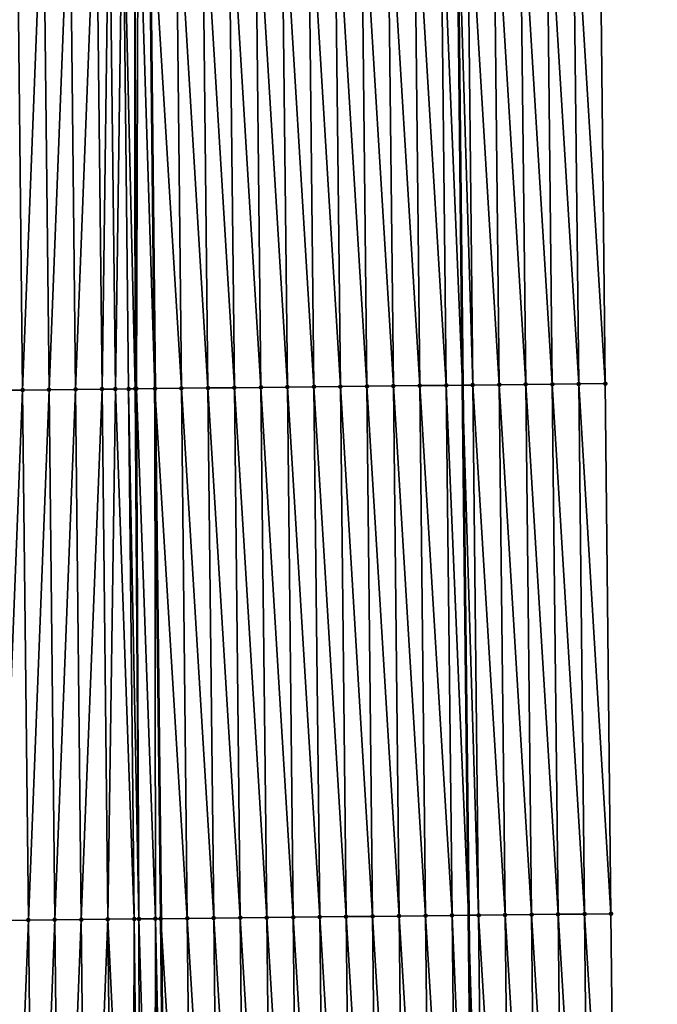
# Model space of a CAD drawing. Header units: feet. Extents: x 2007189 to 2022806, y 818621 to 837694.
# Tile 467 of 656: x 2011358 to 2011382, y 830544 to 830581. Entities that reach past the tile are written whole.
import ezdxf

# ---------------------------------------------------------------- set-up
doc = ezdxf.new("R2010")
doc.units = ezdxf.units.FT
doc.header["$MEASUREMENT"] = 0
for name, color, linetype, lineweight in [('EP_Travel Lane', 172, 'Continuous', 53), ('Road Shots', 141, 'Continuous', 100), ('Road X-Section', 40, 'Continuous', 13), ('STRIPING', 60, 'Continuous', 53)]:
    doc.layers.add(name, color=color, linetype=linetype, lineweight=lineweight)
doc.layers.add('I-77-MM17-21_SB-Surface-Border', color=7, linetype='Continuous')
doc.layers.add('I-77-MM17-21_SB-Surface-TIN', color=7, linetype='Continuous')

msp = doc.modelspace()

# ---------------------------------------------------------------- linework, layer by layer
at = {"layer": 'EP_Travel Lane'}
msp.add_polyline3d([(2011373.067790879, 830707.2196739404, 327.2794187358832), (2011373.247952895, 830687.2209615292, 327.1400246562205), (2011373.434714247, 830667.2401694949, 327.0179395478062), (2011373.652774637, 830647.2416053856, 326.9175127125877), (2011373.87083409, 830627.2431270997, 326.802113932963), (2011374.088894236, 830607.2445853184, 326.6978031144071), (2011374.306953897, 830587.2460880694, 326.5857013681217), (2011374.525012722, 830567.2476674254, 326.4602689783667), (2011374.743072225, 830547.2491845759, 326.3456442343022), (2011374.9611318, 830527.2506951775, 326.2321949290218), (2011375.179191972, 830507.252151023, 326.1282760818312), (2011375.397249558, 830487.2538440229, 325.9829961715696), (2011375.616264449, 830467.2562138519, 325.864873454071), (2011375.83959067, 830447.2579034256, 325.7312671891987), (2011376.062917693, 830427.259521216, 325.6094000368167), (2011376.286244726, 830407.2611380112, 325.4877059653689), (2011376.50957257, 830387.2626822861, 325.3778508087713)], dxfattribs=at)
at = {"layer": 'I-77-MM17-21_SB-Surface-Border', "color": 3, "linetype": 'Continuous', "lineweight": -3}
msp.add_polyline3d([(2011378.43205001, 830707.2721518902, 327.1018280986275), (2011378.623611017, 830687.2734802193, 326.9735307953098), (2011378.819762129, 830667.2998389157, 326.851186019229), (2011379.037806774, 830647.3013364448, 326.7399776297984), (2011379.255851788, 830627.3028000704, 326.6346838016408), (2011379.473897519, 830607.304198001, 326.5408660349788), (2011379.691941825, 830587.3057265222, 326.4242355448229), (2011379.909985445, 830567.3073180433, 326.2966610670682), (2011380.1280294, 830547.3088788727, 326.1743790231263), (2011380.346073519, 830527.3104246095, 326.0547760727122), (2011380.564118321, 830507.3119077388, 325.9460645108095), (2011380.782161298, 830487.3135582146, 325.8081742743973), (2011381.000392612, 830467.3162924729, 325.6890800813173), (2011380.219612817, 830447.306762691, 325.5907225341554), (2011381.438708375, 830427.3195654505, 325.4242892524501), (2011381.657866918, 830407.3211415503, 325.3017839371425), (2011381.877026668, 830387.3226076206, 325.1972433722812)], dxfattribs=at)
at = {"layer": 'I-77-MM17-21_SB-Surface-TIN', "color": 128, "linetype": 'Continuous', "lineweight": -3}
for points in [[(2011356.911366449, 830567.0552745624, 326.5213678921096), (2011357.911308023, 830567.0660846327, 326.5374765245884), (2011357.693264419, 830587.0644916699, 326.665338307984)], [(2011357.911308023, 830567.0660846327, 326.5374765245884), (2011358.693206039, 830587.075297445, 326.682194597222), (2011357.693264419, 830587.0644916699, 326.665338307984)], [(2011357.911308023, 830567.0660846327, 326.5374765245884), (2011358.911249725, 830567.0768828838, 326.5556469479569), (2011358.693206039, 830587.075297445, 326.682194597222)], [(2011358.911249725, 830567.0768828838, 326.5556469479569), (2011359.693147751, 830587.0860948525, 326.7005105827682), (2011358.693206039, 830587.075297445, 326.682194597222)], [(2011358.911249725, 830567.0768828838, 326.5556469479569), (2011359.911191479, 830567.0876764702, 326.574631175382), (2011359.693147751, 830587.0860948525, 326.7005105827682)], [(2011359.911191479, 830567.0876764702, 326.574631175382), (2011360.693089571, 830587.0968823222, 326.72056023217), (2011359.693147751, 830587.0860948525, 326.7005105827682)], [(2011359.911191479, 830567.0876764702, 326.574631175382), (2011360.911133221, 830567.098471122, 326.5934295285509), (2011360.693089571, 830587.0968823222, 326.72056023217)], [(2011360.911133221, 830567.098471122, 326.5934295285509), (2011361.181640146, 830587.1021592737, 326.7292361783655), (2011360.693089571, 830587.0968823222, 326.72056023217)], [(2011360.911133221, 830567.098471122, 326.5934295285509), (2011361.415069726, 830567.1039084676, 326.6033900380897), (2011361.181640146, 830587.1021592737, 326.7292361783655)], [(2011361.415069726, 830567.1039084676, 326.6033900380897), (2011361.693031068, 830587.1076994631, 326.7354337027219), (2011361.181640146, 830587.1021592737, 326.7292361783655)], [(2011361.415069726, 830567.1039084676, 326.6033900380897), (2011361.911074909, 830567.1092706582, 326.6113757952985), (2011361.693031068, 830587.1076994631, 326.7354337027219)], [(2011362.16597807, 830567.112041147, 326.6128994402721), (2011362.141964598, 830587.112576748, 326.7384790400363), (2011361.693031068, 830587.1076994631, 326.7354337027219)], [(2011361.911074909, 830567.1092706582, 326.6113757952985), (2011362.16597807, 830567.112041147, 326.6128994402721), (2011361.693031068, 830587.1076994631, 326.7354337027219)], [(2011362.212832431, 830567.1125517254, 326.6129478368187), (2011362.274623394, 830587.1140218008, 326.7387114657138), (2011362.141964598, 830587.112576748, 326.7384790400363)], [(2011362.16597807, 830567.112041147, 326.6128994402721), (2011362.212832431, 830567.1125517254, 326.6129478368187), (2011362.141964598, 830587.112576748, 326.7384790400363)], [(2011362.212832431, 830567.1125517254, 326.6129478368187), (2011362.911007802, 830567.1201859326, 326.6091170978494), (2011362.274623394, 830587.1140218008, 326.7387114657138)], [(2011362.274623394, 830587.1140218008, 326.7387114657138), (2011362.911007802, 830567.1201859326, 326.6091170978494), (2011362.692964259, 830587.1185874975, 326.7379254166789)], [(2011363.91095538, 830567.1311362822, 326.6007680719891), (2011363.692911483, 830587.129570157, 326.7239382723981), (2011362.692964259, 830587.1185874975, 326.7379254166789)], [(2011363.91095538, 830567.1311362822, 326.6007680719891), (2011362.692964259, 830587.1185874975, 326.7379254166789), (2011362.911007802, 830567.1201859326, 326.6091170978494)], [(2011364.910894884, 830567.1421362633, 326.5837464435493), (2011364.692850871, 830587.1405808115, 326.7050530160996), (2011363.692911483, 830587.129570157, 326.7239382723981)], [(2011363.91095538, 830567.1311362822, 326.6007680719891), (2011364.910894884, 830567.1421362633, 326.5837464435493), (2011363.692911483, 830587.129570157, 326.7239382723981)], [(2011365.910834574, 830567.15311907, 326.569720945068), (2011365.692790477, 830587.151571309, 326.6896842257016), (2011364.692850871, 830587.1405808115, 326.7050530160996)], [(2011364.910894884, 830567.1421362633, 326.5837464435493), (2011365.910834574, 830567.15311907, 326.569720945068), (2011364.692850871, 830587.1405808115, 326.7050530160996)], [(2011366.91077442, 830567.1640875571, 326.55819352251), (2011366.69273018, 830587.1625529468, 326.6758609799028), (2011365.692790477, 830587.151571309, 326.6896842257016)], [(2011365.910834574, 830567.15311907, 326.569720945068), (2011366.91077442, 830567.1640875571, 326.55819352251), (2011365.692790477, 830587.151571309, 326.6896842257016)], [(2011367.910714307, 830567.1750523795, 326.5473053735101), (2011367.692669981, 830587.1735256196, 326.6636017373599), (2011366.69273018, 830587.1625529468, 326.6758609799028)], [(2011366.91077442, 830567.1640875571, 326.55819352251), (2011367.910714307, 830567.1750523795, 326.5473053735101), (2011366.69273018, 830587.1625529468, 326.6758609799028)], [(2011368.910654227, 830567.1860141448, 326.5369505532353), (2011368.692609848, 830587.1844921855, 326.6524078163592), (2011367.692669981, 830587.1735256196, 326.6636017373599)], [(2011367.910714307, 830567.1750523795, 326.5473053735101), (2011368.910654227, 830567.1860141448, 326.5369505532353), (2011367.692669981, 830587.1735256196, 326.6636017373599)], [(2011369.910594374, 830567.1969550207, 326.5302399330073), (2011369.692549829, 830587.19544836, 326.643026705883), (2011368.692609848, 830587.1844921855, 326.6524078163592)], [(2011368.910654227, 830567.1860141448, 326.5369505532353), (2011369.910594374, 830567.1969550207, 326.5302399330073), (2011368.692609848, 830587.1844921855, 326.6524078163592)], [(2011370.910534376, 830567.2079092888, 326.5211930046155), (2011370.69248979, 830587.2064063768, 326.6333241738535), (2011369.692549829, 830587.19544836, 326.643026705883)], [(2011369.910594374, 830567.1969550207, 326.5302399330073), (2011370.910534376, 830567.2079092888, 326.5211930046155), (2011369.692549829, 830587.19544836, 326.643026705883)], [(2011371.91047402, 830567.2188963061, 326.5064329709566), (2011371.692429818, 830587.2173581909, 326.624703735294), (2011370.69248979, 830587.2064063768, 326.6333241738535)], [(2011370.910534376, 830567.2079092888, 326.5211930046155), (2011371.91047402, 830567.2188963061, 326.5064329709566), (2011370.69248979, 830587.2064063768, 326.6333241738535)], [(2011372.910413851, 830567.2298662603, 326.4946495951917), (2011372.692369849, 830587.2283097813, 326.6161223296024), (2011371.692429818, 830587.2173581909, 326.624703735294)], [(2011371.91047402, 830567.2188963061, 326.5064329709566), (2011372.910413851, 830567.2298662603, 326.4946495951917), (2011371.692429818, 830587.2173581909, 326.624703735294)], [(2011373.910353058, 830567.2408933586, 326.4728973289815), (2011373.692309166, 830587.2393268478, 326.5961185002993), (2011372.692369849, 830587.2283097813, 326.6161223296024)], [(2011372.910413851, 830567.2298662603, 326.4946495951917), (2011373.910353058, 830567.2408933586, 326.4728973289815), (2011372.692369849, 830587.2283097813, 326.6161223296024)], [(2011373.692309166, 830587.2393268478, 326.5961185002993), (2011374.525012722, 830567.2476674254, 326.4602689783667), (2011374.306953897, 830587.2460880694, 326.5857013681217)], [(2011373.910353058, 830567.2408933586, 326.4728973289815), (2011374.525012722, 830567.2476674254, 326.4602689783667), (2011373.692309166, 830587.2393268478, 326.5961185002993)], [(2011374.910292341, 830567.2519135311, 326.4523533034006), (2011374.692248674, 830587.250326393, 326.5791713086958), (2011374.306953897, 830587.2460880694, 326.5857013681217)], [(2011374.910292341, 830567.2519135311, 326.4523533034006), (2011374.306953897, 830587.2460880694, 326.5857013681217), (2011374.525012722, 830567.2476674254, 326.4602689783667)], [(2011375.910231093, 830567.2629824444, 326.4233063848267), (2011375.692187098, 830587.2614253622, 326.5448794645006), (2011374.692248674, 830587.250326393, 326.5791713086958)], [(2011374.910292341, 830567.2519135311, 326.4523533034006), (2011375.910231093, 830567.2629824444, 326.4233063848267), (2011374.692248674, 830587.250326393, 326.5791713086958)], [(2011376.910169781, 830567.2740571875, 326.3932424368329), (2011376.692126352, 830587.2724481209, 326.5238826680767), (2011375.692187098, 830587.2614253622, 326.5448794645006)], [(2011375.910231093, 830567.2629824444, 326.4233063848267), (2011376.910169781, 830567.2740571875, 326.3932424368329), (2011375.692187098, 830587.2614253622, 326.5448794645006)], [(2011377.910108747, 830567.2851064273, 326.3676275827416), (2011377.692064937, 830587.2835323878, 326.4921556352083), (2011376.692126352, 830587.2724481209, 326.5238826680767)], [(2011376.910169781, 830567.2740571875, 326.3932424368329), (2011377.910108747, 830567.2851064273, 326.3676275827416), (2011376.692126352, 830587.2724481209, 326.5238826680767)], [(2011378.91004698, 830567.29622283, 326.3302960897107), (2011378.692003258, 830587.2946407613, 326.4562231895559), (2011377.692064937, 830587.2835323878, 326.4921556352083)], [(2011377.910108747, 830567.2851064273, 326.3676275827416), (2011378.91004698, 830567.29622283, 326.3302960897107), (2011377.692064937, 830587.2835323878, 326.4921556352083)], [(2011379.909985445, 830567.3073180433, 326.2966610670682), (2011379.691941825, 830587.3057265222, 326.4242355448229), (2011378.692003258, 830587.2946407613, 326.4562231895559)], [(2011378.91004698, 830567.29622283, 326.3302960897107), (2011379.909985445, 830567.3073180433, 326.2966610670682), (2011378.692003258, 830587.2946407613, 326.4562231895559)], [(2011374.910292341, 830567.2519135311, 326.4523533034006), (2011376.128275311, 830547.264519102, 326.3052476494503), (2011375.910231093, 830567.2629824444, 326.4233063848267)], [(2011375.910231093, 830567.2629824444, 326.4233063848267), (2011377.128214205, 830547.2755749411, 326.2784799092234), (2011376.910169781, 830567.2740571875, 326.3932424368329)], [(2011375.910231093, 830567.2629824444, 326.4233063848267), (2011376.128275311, 830547.264519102, 326.3052476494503), (2011377.128214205, 830547.2755749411, 326.2784799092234)], [(2011376.910169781, 830567.2740571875, 326.3932424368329), (2011378.12815267, 830547.2866701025, 326.2448523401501), (2011377.910108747, 830567.2851064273, 326.3676275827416)], [(2011376.910169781, 830567.2740571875, 326.3932424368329), (2011377.128214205, 830547.2755749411, 326.2784799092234), (2011378.12815267, 830547.2866701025, 326.2448523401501)], [(2011377.910108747, 830567.2851064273, 326.3676275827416), (2011379.128090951, 830547.2977822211, 326.2082665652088), (2011378.91004698, 830567.29622283, 326.3302960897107)], [(2011377.910108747, 830567.2851064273, 326.3676275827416), (2011378.12815267, 830547.2866701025, 326.2448523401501), (2011379.128090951, 830547.2977822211, 326.2082665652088)], [(2011378.91004698, 830567.29622283, 326.3302960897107), (2011380.1280294, 830547.3088788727, 326.1743790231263), (2011379.909985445, 830567.3073180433, 326.2966610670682)], [(2011378.91004698, 830567.29622283, 326.3302960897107), (2011379.128090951, 830547.2977822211, 326.2082665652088), (2011380.1280294, 830547.3088788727, 326.1743790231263)], [(2011356.911366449, 830567.0552745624, 326.5213678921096), (2011357.129411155, 830547.0567664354, 326.4111527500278), (2011357.911308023, 830567.0660846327, 326.5374765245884)], [(2011357.911308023, 830567.0660846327, 326.5374765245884), (2011357.129411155, 830547.0567664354, 326.4111527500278), (2011358.129352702, 830547.067579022, 326.4268207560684)], [(2011357.911308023, 830567.0660846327, 326.5374765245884), (2011358.129352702, 830547.067579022, 326.4268207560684), (2011358.911249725, 830567.0768828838, 326.5556469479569)], [(2011358.911249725, 830567.0768828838, 326.5556469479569), (2011358.129352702, 830547.067579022, 326.4268207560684), (2011359.129294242, 830547.0783921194, 326.442399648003)], [(2011358.911249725, 830567.0768828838, 326.5556469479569), (2011359.129294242, 830547.0783921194, 326.442399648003), (2011359.911191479, 830567.0876764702, 326.574631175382)], [(2011359.911191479, 830567.0876764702, 326.574631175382), (2011359.129294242, 830547.0783921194, 326.442399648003), (2011360.129236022, 830547.0891832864, 326.4618042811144)], [(2011359.911191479, 830567.0876764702, 326.574631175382), (2011360.129236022, 830547.0891832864, 326.4618042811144), (2011360.911133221, 830567.098471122, 326.5934295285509)], [(2011360.911133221, 830567.098471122, 326.5934295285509), (2011360.129236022, 830547.0891832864, 326.4618042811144), (2011361.129177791, 830547.0999754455, 326.4810358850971)], [(2011360.911133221, 830567.098471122, 326.5934295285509), (2011361.129177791, 830547.0999754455, 326.4810358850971), (2011361.415069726, 830567.1039084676, 326.6033900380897)], [(2011361.415069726, 830567.1039084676, 326.6033900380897), (2011361.129177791, 830547.0999754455, 326.4810358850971), (2011362.129119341, 830547.1107877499, 326.4967530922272)], [(2011361.415069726, 830567.1039084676, 326.6033900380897), (2011362.129119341, 830547.1107877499, 326.4967530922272), (2011361.911074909, 830567.1092706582, 326.6113757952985)], [(2011361.911074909, 830567.1092706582, 326.6113757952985), (2011362.305604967, 830547.1126991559, 326.4989902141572), (2011362.16597807, 830567.112041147, 326.6128994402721)], [(2011361.911074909, 830567.1092706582, 326.6113757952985), (2011362.129119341, 830547.1107877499, 326.4967530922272), (2011362.305604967, 830547.1126991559, 326.4989902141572)], [(2011362.16597807, 830567.112041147, 326.6128994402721), (2011362.305604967, 830547.1126991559, 326.4989902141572), (2011362.212832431, 830567.1125517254, 326.6129478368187)], [(2011362.212832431, 830567.1125517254, 326.6129478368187), (2011362.929758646, 830547.1194767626, 326.5037993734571), (2011362.911007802, 830567.1201859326, 326.6091170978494)], [(2011362.212832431, 830567.1125517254, 326.6129478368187), (2011362.305604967, 830547.1126991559, 326.4989902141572), (2011362.929758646, 830547.1194767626, 326.5037993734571)], [(2011363.91095538, 830567.1311362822, 326.6007680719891), (2011362.911007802, 830567.1201859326, 326.6091170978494), (2011364.129000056, 830547.1326309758, 326.4900494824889)], [(2011364.129000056, 830547.1326309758, 326.4900494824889), (2011362.911007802, 830567.1201859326, 326.6091170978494), (2011363.129052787, 830547.1216522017, 326.5033587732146)], [(2011362.929758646, 830547.1194767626, 326.5037993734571), (2011363.129052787, 830547.1216522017, 326.5033587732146), (2011362.911007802, 830567.1201859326, 326.6091170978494)], [(2011363.91095538, 830567.1311362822, 326.6007680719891), (2011365.128939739, 830547.1436144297, 326.4759094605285), (2011364.910894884, 830567.1421362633, 326.5837464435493)], [(2011363.91095538, 830567.1311362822, 326.6007680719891), (2011364.129000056, 830547.1326309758, 326.4900494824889), (2011365.128939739, 830547.1436144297, 326.4759094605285)], [(2011364.910894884, 830567.1421362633, 326.5837464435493), (2011366.128879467, 830547.1545937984, 326.4624820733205), (2011365.910834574, 830567.15311907, 326.569720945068)], [(2011364.910894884, 830567.1421362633, 326.5837464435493), (2011365.128939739, 830547.1436144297, 326.4759094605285), (2011366.128879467, 830547.1545937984, 326.4624820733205)], [(2011365.910834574, 830567.15311907, 326.569720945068), (2011367.128819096, 830547.1655822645, 326.4474676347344), (2011366.91077442, 830567.1640875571, 326.55819352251)], [(2011365.910834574, 830567.15311907, 326.569720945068), (2011366.128879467, 830547.1545937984, 326.4624820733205), (2011367.128819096, 830547.1655822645, 326.4474676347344)], [(2011366.91077442, 830567.1640875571, 326.55819352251), (2011368.128758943, 830547.1765507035, 326.4359469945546), (2011367.910714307, 830567.1750523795, 326.5473053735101)], [(2011366.91077442, 830567.1640875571, 326.55819352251), (2011367.128819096, 830547.1655822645, 326.4474676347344), (2011368.128758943, 830547.1765507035, 326.4359469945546)], [(2011367.910714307, 830567.1750523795, 326.5473053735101), (2011369.128698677, 830547.1875295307, 326.4226140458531), (2011368.910654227, 830567.1860141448, 326.5369505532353)], [(2011367.910714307, 830567.1750523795, 326.5473053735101), (2011368.128758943, 830547.1765507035, 326.4359469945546), (2011369.128698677, 830547.1875295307, 326.4226140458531)], [(2011368.910654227, 830567.1860141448, 326.5369505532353), (2011370.128638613, 830547.1984897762, 326.4125227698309), (2011369.910594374, 830567.1969550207, 326.5302399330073)], [(2011368.910654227, 830567.1860141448, 326.5369505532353), (2011369.128698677, 830547.1875295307, 326.4226140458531), (2011370.128638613, 830547.1984897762, 326.4125227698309)], [(2011369.910594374, 830567.1969550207, 326.5302399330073), (2011371.128578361, 830547.2094673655, 326.3994058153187), (2011370.910534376, 830567.2079092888, 326.5211930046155)], [(2011369.910594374, 830567.1969550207, 326.5302399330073), (2011370.128638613, 830547.1984897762, 326.4125227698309), (2011371.128578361, 830547.2094673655, 326.3994058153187)], [(2011370.910534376, 830567.2079092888, 326.5211930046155), (2011372.128518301, 830547.2204271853, 326.3893887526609), (2011371.91047402, 830567.2188963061, 326.5064329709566)], [(2011370.910534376, 830567.2079092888, 326.5211930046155), (2011371.128578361, 830547.2094673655, 326.3994058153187), (2011372.128518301, 830547.2204271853, 326.3893887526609)], [(2011371.91047402, 830567.2188963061, 326.5064329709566), (2011373.128458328, 830547.2313791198, 326.3807473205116), (2011372.910413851, 830567.2298662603, 326.4946495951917)], [(2011371.91047402, 830567.2188963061, 326.5064329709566), (2011372.128518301, 830547.2204271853, 326.3893887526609), (2011373.128458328, 830547.2313791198, 326.3807473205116)], [(2011372.910413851, 830567.2298662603, 326.4946495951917), (2011374.128397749, 830547.2423867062, 326.3623973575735), (2011373.910353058, 830567.2408933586, 326.4728973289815)], [(2011372.910413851, 830567.2298662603, 326.4946495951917), (2011373.128458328, 830547.2313791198, 326.3807473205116), (2011374.128397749, 830547.2423867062, 326.3623973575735)], [(2011373.910353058, 830567.2408933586, 326.4728973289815), (2011374.743072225, 830547.2491845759, 326.3456442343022), (2011374.525012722, 830567.2476674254, 326.4602689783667)], [(2011373.910353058, 830567.2408933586, 326.4728973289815), (2011374.128397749, 830547.2423867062, 326.3623973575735), (2011374.743072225, 830547.2491845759, 326.3456442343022)], [(2011374.910292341, 830567.2519135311, 326.4523533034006), (2011374.525012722, 830567.2476674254, 326.4602689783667), (2011375.128336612, 830547.2534453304, 326.3351437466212)], [(2011375.128336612, 830547.2534453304, 326.3351437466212), (2011374.525012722, 830567.2476674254, 326.4602689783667), (2011374.743072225, 830547.2491845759, 326.3456442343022)], [(2011374.910292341, 830567.2519135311, 326.4523533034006), (2011375.128336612, 830547.2534453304, 326.3351437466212), (2011376.128275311, 830547.264519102, 326.3052476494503)], [(2011370.346683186, 830527.1999938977, 326.3001715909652), (2011370.128638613, 830547.1984897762, 326.4125227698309), (2011369.128698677, 830547.1875295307, 326.4226140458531)], [(2011371.346623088, 830527.210957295, 326.2895312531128), (2011371.128578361, 830547.2094673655, 326.3994058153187), (2011370.128638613, 830547.1984897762, 326.4125227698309)], [(2011370.346683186, 830527.1999938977, 326.3001715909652), (2011371.346623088, 830527.210957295, 326.2895312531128), (2011370.128638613, 830547.1984897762, 326.4125227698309)], [(2011372.346563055, 830527.221914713, 326.27993401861), (2011372.128518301, 830547.2204271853, 326.3893887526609), (2011371.128578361, 830547.2094673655, 326.3994058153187)], [(2011371.346623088, 830527.210957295, 326.2895312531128), (2011372.346563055, 830527.221914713, 326.27993401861), (2011371.128578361, 830547.2094673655, 326.3994058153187)], [(2011373.346502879, 830527.2328852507, 326.26804803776), (2011373.128458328, 830547.2313791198, 326.3807473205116), (2011372.128518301, 830547.2204271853, 326.3893887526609)], [(2011372.346563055, 830527.221914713, 326.27993401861), (2011373.346502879, 830527.2328852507, 326.26804803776), (2011372.128518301, 830547.2204271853, 326.3893887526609)], [(2011374.346442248, 830527.2438975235, 326.2488812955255), (2011374.128397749, 830547.2423867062, 326.3623973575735), (2011373.128458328, 830547.2313791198, 326.3807473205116)], [(2011373.346502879, 830527.2328852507, 326.26804803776), (2011374.346442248, 830527.2438975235, 326.2488812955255), (2011373.128458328, 830547.2313791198, 326.3807473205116)], [(2011374.128397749, 830547.2423867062, 326.3623973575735), (2011374.9611318, 830527.2506951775, 326.2321949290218), (2011374.743072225, 830547.2491845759, 326.3456442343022)], [(2011374.346442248, 830527.2438975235, 326.2488812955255), (2011374.9611318, 830527.2506951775, 326.2321949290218), (2011374.128397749, 830547.2423867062, 326.3623973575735)], [(2011375.346381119, 830527.254955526, 326.2217369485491), (2011375.128336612, 830547.2534453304, 326.3351437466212), (2011374.743072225, 830547.2491845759, 326.3456442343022)], [(2011375.346381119, 830527.254955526, 326.2217369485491), (2011374.743072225, 830547.2491845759, 326.3456442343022), (2011374.9611318, 830527.2506951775, 326.2321949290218)], [(2011376.346320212, 830527.265993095, 326.1981572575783), (2011376.128275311, 830547.264519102, 326.3052476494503), (2011375.128336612, 830547.2534453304, 326.3351437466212)], [(2011375.346381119, 830527.254955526, 326.2217369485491), (2011376.346320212, 830527.265993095, 326.1981572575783), (2011375.128336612, 830547.2534453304, 326.3351437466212)], [(2011377.346258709, 830527.2770853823, 326.1650319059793), (2011377.128214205, 830547.2755749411, 326.2784799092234), (2011376.128275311, 830547.264519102, 326.3052476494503)], [(2011376.346320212, 830527.265993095, 326.1981572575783), (2011377.346258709, 830527.2770853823, 326.1650319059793), (2011376.128275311, 830547.264519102, 326.3052476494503)], [(2011378.346197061, 830527.2881909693, 326.1295863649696), (2011378.12815267, 830547.2866701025, 326.2448523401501), (2011377.128214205, 830547.2755749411, 326.2784799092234)], [(2011377.346258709, 830527.2770853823, 326.1650319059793), (2011378.346197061, 830527.2881909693, 326.1295863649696), (2011377.128214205, 830547.2755749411, 326.2784799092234)], [(2011379.34613516, 830527.2993196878, 326.0901055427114), (2011379.128090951, 830547.2977822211, 326.2082665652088), (2011378.12815267, 830547.2866701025, 326.2448523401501)], [(2011378.346197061, 830527.2881909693, 326.1295863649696), (2011379.34613516, 830527.2993196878, 326.0901055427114), (2011378.12815267, 830547.2866701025, 326.2448523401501)], [(2011380.346073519, 830527.3104246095, 326.0547760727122), (2011380.1280294, 830547.3088788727, 326.1743790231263), (2011379.128090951, 830547.2977822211, 326.2082665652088)], [(2011379.34613516, 830527.2993196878, 326.0901055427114), (2011380.346073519, 830527.3104246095, 326.0547760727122), (2011379.128090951, 830547.2977822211, 326.2082665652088)], [(2011357.347455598, 830527.0582825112, 326.2967057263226), (2011358.129352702, 830547.067579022, 326.4268207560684), (2011357.129411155, 830547.0567664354, 326.4111527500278)], [(2011357.347455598, 830527.0582825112, 326.2967057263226), (2011358.347397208, 830527.0690892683, 326.3133914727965), (2011358.129352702, 830547.067579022, 326.4268207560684)], [(2011358.347397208, 830527.0690892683, 326.3133914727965), (2011359.129294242, 830547.0783921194, 326.442399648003), (2011358.129352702, 830547.067579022, 326.4268207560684)], [(2011358.347397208, 830527.0690892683, 326.3133914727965), (2011359.347338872, 830527.0798909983, 326.3309541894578), (2011359.129294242, 830547.0783921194, 326.442399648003)], [(2011359.347338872, 830527.0798909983, 326.3309541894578), (2011360.129236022, 830547.0891832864, 326.4618042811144), (2011359.129294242, 830547.0783921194, 326.442399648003)], [(2011359.347338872, 830527.0798909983, 326.3309541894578), (2011360.347280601, 830527.0906868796, 326.3495372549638), (2011360.129236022, 830547.0891832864, 326.4618042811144)], [(2011360.347280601, 830527.0906868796, 326.3495372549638), (2011361.129177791, 830547.0999754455, 326.4810358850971), (2011360.129236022, 830547.0891832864, 326.4618042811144)], [(2011360.347280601, 830527.0906868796, 326.3495372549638), (2011361.347222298, 830527.1014856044, 326.3676242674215), (2011361.129177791, 830547.0999754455, 326.4810358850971)], [(2011362.069827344, 830527.1092969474, 326.3793560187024), (2011362.129119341, 830547.1107877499, 326.4967530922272), (2011361.129177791, 830547.0999754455, 326.4810358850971)], [(2011361.347222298, 830527.1014856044, 326.3676242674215), (2011362.069827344, 830527.1092969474, 326.3793560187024), (2011361.129177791, 830547.0999754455, 326.4810358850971)], [(2011362.069827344, 830527.1092969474, 326.3793560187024), (2011362.347163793, 830527.1123029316, 326.3824660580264), (2011362.129119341, 830547.1107877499, 326.4967530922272)], [(2011362.347163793, 830527.1123029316, 326.3824660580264), (2011362.305604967, 830547.1126991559, 326.4989902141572), (2011362.129119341, 830547.1107877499, 326.4967530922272)], [(2011362.898159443, 830527.1182934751, 326.3854297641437), (2011362.929758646, 830547.1194767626, 326.5037993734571), (2011362.305604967, 830547.1126991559, 326.4989902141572)], [(2011362.347163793, 830527.1123029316, 326.3824660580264), (2011362.898159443, 830527.1182934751, 326.3854297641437), (2011362.305604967, 830547.1126991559, 326.4989902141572)], [(2011362.898159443, 830527.1182934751, 326.3854297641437), (2011362.984154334, 830527.1192308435, 326.3854713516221), (2011362.929758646, 830547.1194767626, 326.5037993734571)], [(2011362.929758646, 830547.1194767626, 326.5037993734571), (2011363.34709698, 830527.1231910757, 326.3849394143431), (2011363.129052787, 830547.1216522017, 326.5033587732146)], [(2011362.984154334, 830527.1192308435, 326.3854713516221), (2011363.34709698, 830527.1231910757, 326.3849394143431), (2011362.929758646, 830547.1194767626, 326.5037993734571)], [(2011364.347044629, 830527.1341350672, 326.3776987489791), (2011364.129000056, 830547.1326309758, 326.4900494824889), (2011363.129052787, 830547.1216522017, 326.5033587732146)], [(2011364.347044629, 830527.1341350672, 326.3776987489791), (2011363.129052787, 830547.1216522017, 326.5033587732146), (2011363.34709698, 830527.1231910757, 326.3849394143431)], [(2011365.346984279, 830527.1451216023, 326.3630220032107), (2011365.128939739, 830547.1436144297, 326.4759094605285), (2011364.129000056, 830547.1326309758, 326.4900494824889)], [(2011364.347044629, 830527.1341350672, 326.3776987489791), (2011365.346984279, 830527.1451216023, 326.3630220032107), (2011364.129000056, 830547.1326309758, 326.4900494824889)], [(2011366.346923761, 830527.1561235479, 326.3456568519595), (2011366.128879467, 830547.1545937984, 326.4624820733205), (2011365.128939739, 830547.1436144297, 326.4759094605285)], [(2011365.346984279, 830527.1451216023, 326.3630220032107), (2011366.346923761, 830527.1561235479, 326.3456568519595), (2011365.128939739, 830547.1436144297, 326.4759094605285)], [(2011367.346863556, 830527.1670967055, 326.3333138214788), (2011367.128819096, 830547.1655822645, 326.4474676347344), (2011366.128879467, 830547.1545937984, 326.4624820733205)], [(2011366.346923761, 830527.1561235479, 326.3456568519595), (2011367.346863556, 830527.1670967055, 326.3333138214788), (2011366.128879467, 830547.1545937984, 326.4624820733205)], [(2011368.346803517, 830527.1780547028, 326.3236155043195), (2011368.128758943, 830547.1765507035, 326.4359469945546), (2011367.128819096, 830547.1655822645, 326.4474676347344)], [(2011367.346863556, 830527.1670967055, 326.3333138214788), (2011368.346803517, 830527.1780547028, 326.3236155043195), (2011367.128819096, 830547.1655822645, 326.4474676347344)], [(2011369.34674329, 830527.189029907, 326.3109154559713), (2011369.128698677, 830547.1875295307, 326.4226140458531), (2011368.128758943, 830547.1765507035, 326.4359469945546)], [(2011368.346803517, 830527.1780547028, 326.3236155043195), (2011369.34674329, 830527.189029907, 326.3109154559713), (2011368.128758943, 830547.1765507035, 326.4359469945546)], [(2011369.34674329, 830527.189029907, 326.3109154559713), (2011370.346683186, 830527.1999938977, 326.3001715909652), (2011369.128698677, 830547.1875295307, 326.4226140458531)]]:
    msp.add_3dface(points, dxfattribs=at)
at = {"layer": 'Road Shots', "lineweight": 100}
for p in [(2011375.910231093, 830567.2629824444, 326.4233063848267), (2011376.910169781, 830567.2740571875, 326.3932424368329), (2011377.910108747, 830567.2851064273, 326.3676275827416), (2011378.91004698, 830567.29622283, 326.3302960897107), (2011379.909985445, 830567.3073180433, 326.2966610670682), (2011357.911308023, 830567.0660846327, 326.5374765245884), (2011358.911249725, 830567.0768828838, 326.5556469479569), (2011359.911191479, 830567.0876764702, 326.574631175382), (2011360.911133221, 830567.098471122, 326.5934295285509), (2011361.415069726, 830567.1039084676, 326.6033900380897), (2011361.911074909, 830567.1092706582, 326.6113757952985), (2011362.16597807, 830567.112041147, 326.6128994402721), (2011362.212832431, 830567.1125517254, 326.6129478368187), (2011362.911015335, 830567.1201860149, 326.6091170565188), (2011363.91095538, 830567.1311362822, 326.6007680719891), (2011364.910894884, 830567.1421362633, 326.5837464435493), (2011365.910834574, 830567.15311907, 326.569720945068), (2011366.91077442, 830567.1640875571, 326.55819352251), (2011367.910714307, 830567.1750523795, 326.5473053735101), (2011368.910654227, 830567.1860141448, 326.5369505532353), (2011369.910594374, 830567.1969550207, 326.5302399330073), (2011370.910534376, 830567.2079092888, 326.5211930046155), (2011371.91047402, 830567.2188963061, 326.5064329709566), (2011372.910413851, 830567.2298662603, 326.4946495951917), (2011373.910353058, 830567.2408933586, 326.4728973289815), (2011374.910292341, 830567.2519135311, 326.4523533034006), (2011370.128638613, 830547.1984897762, 326.4125227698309), (2011371.128578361, 830547.2094673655, 326.3994058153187), (2011372.128518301, 830547.2204271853, 326.3893887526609), (2011373.128458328, 830547.2313791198, 326.3807473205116), (2011374.128397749, 830547.2423867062, 326.3623973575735), (2011375.128336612, 830547.2534453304, 326.3351437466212), (2011376.128275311, 830547.264519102, 326.3052476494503), (2011377.128214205, 830547.2755749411, 326.2784799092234), (2011378.12815267, 830547.2866701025, 326.2448523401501), (2011379.128090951, 830547.2977822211, 326.2082665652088), (2011380.1280294, 830547.3088788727, 326.1743790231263), (2011358.129352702, 830547.067579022, 326.4268207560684), (2011359.129294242, 830547.0783921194, 326.442399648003), (2011360.129236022, 830547.0891832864, 326.4618042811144), (2011361.129177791, 830547.0999754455, 326.4810358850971), (2011362.129119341, 830547.1107877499, 326.4967530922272), (2011362.305604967, 830547.1126991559, 326.4989902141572), (2011362.929758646, 830547.1194767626, 326.5037993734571), (2011362.929758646, 830547.1194767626, 326.5037993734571), (2011363.129060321, 830547.121652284, 326.503358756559), (2011364.129000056, 830547.1326309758, 326.4900494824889), (2011365.128939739, 830547.1436144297, 326.4759094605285), (2011366.128879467, 830547.1545937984, 326.4624820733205), (2011367.128819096, 830547.1655822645, 326.4474676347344), (2011368.128758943, 830547.1765507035, 326.4359469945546), (2011369.128698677, 830547.1875295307, 326.4226140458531)]:
    msp.add_point(p, dxfattribs=at)
at = {"layer": 'Road X-Section', "extrusion": (-0.01090222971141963, 0.9999241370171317, 0.00573250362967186), "elevation": 808577.6426858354, "flags": 128}
msp.add_lwpolyline([(-2020315.551952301, -4308.948410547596), (-2020314.551952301, -4308.914774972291), (-2020313.551952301, -4308.877442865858), (-2020312.551952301, -4308.851827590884), (-2020311.551952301, -4308.821763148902), (-2020310.551952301, -4308.792715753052), (-2020309.5519523, -4308.77217138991), (-2020308.551952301, -4308.750418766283), (-2020307.551952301, -4308.738635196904), (-2020306.551952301, -4308.723874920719), (-2020305.551952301, -4308.714827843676), (-2020304.551952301, -4308.708117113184), (-2020303.551952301, -4308.697762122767), (-2020302.551952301, -4308.686873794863), (-2020301.551952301, -4308.675346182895), (-2020300.551952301, -4308.661320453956), (-2020299.551952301, -4308.64429854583), (-2020298.551952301, -4308.635949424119), (-2020297.853727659, -4308.632118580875), (-2020297.806870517, -4308.632166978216), (-2020297.551952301, -4308.633690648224), (-2020297.055918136, -4308.64167653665), (-2020296.551952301, -4308.651637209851), (-2020295.551952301, -4308.670435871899), (-2020294.551952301, -4308.689420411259), (-2020293.551952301, -4308.707591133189), (-2020292.551952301, -4308.72370003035), (-2020291.551952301, -4308.743094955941), (-2020290.551952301, -4308.761808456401), (-2020289.551952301, -4308.777839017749), (-2020288.551952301, -4308.790921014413), (-2020287.551952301, -4308.803145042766), (-2020286.551952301, -4308.819902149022), (-2020285.551952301, -4308.83653665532), (-2020284.551952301, -4308.85903559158), (-2020283.551952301, -4308.878504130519), (-2020282.551952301, -4308.894013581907), (-2020281.551952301, -4308.909098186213), (-2020280.551952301, -4308.922554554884), (-2020279.551952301, -4308.934373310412), (-2020278.551952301, -4308.949487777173), (-2020277.551952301, -4308.963719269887), (-2020276.551952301, -4308.973695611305), (-2020275.551952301, -4308.985305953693), (-2020274.551952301, -4309.007984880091), (-2020273.551952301, -4309.039409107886), (-2020272.736584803, -4309.069045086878)], dxfattribs=at)
at = {"layer": 'Road X-Section', "extrusion": (-0.01090222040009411, 0.9999241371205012, 0.00573250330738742), "elevation": 808557.6615000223, "flags": 128}
msp.add_lwpolyline([(-2020315.544422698, -4308.955889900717), (-2020314.544422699, -4308.922001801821), (-2020313.544422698, -4308.885415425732), (-2020312.544422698, -4308.851787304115), (-2020311.544422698, -4308.825019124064), (-2020310.544422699, -4308.795122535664), (-2020309.544422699, -4308.767868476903), (-2020308.544422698, -4308.749518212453), (-2020307.544422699, -4308.740876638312), (-2020306.544422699, -4308.730859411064), (-2020305.544422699, -4308.717742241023), (-2020304.544422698, -4308.707650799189), (-2020303.544422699, -4308.694317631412), (-2020302.544422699, -4308.682796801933), (-2020301.544422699, -4308.667782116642), (-2020300.544422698, -4308.654354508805), (-2020299.544422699, -4308.640214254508), (-2020298.544422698, -4308.626904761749), (-2020298.34510915, -4308.626464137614), (-2020298.34510915, -4308.626464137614), (-2020297.720918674, -4308.631273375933), (-2020297.544422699, -4308.633510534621), (-2020296.544422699, -4308.649228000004), (-2020295.544422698, -4308.668459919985), (-2020294.544422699, -4308.687864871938), (-2020293.544422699, -4308.703444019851), (-2020292.544422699, -4308.719112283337), (-2020291.544422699, -4308.737690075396), (-2020290.544422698, -4308.755415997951), (-2020289.544422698, -4308.770918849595), (-2020288.544422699, -4308.785816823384), (-2020287.544422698, -4308.80142059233), (-2020286.544422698, -4308.817889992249), (-2020285.544422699, -4308.83633575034), (-2020284.544422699, -4308.855950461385), (-2020283.544422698, -4308.874174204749), (-2020282.544422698, -4308.891346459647), (-2020281.544422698, -4308.908184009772), (-2020280.544422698, -4308.923202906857), (-2020279.544422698, -4308.936297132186), (-2020278.544422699, -4308.949607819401), (-2020277.544422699, -4308.963951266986), (-2020276.544422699, -4308.97576444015), (-2020275.544422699, -4308.986136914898), (-2020274.544422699, -4309.007987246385), (-2020273.544422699, -4309.04201957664), (-2020272.925490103, -4309.065500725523)], dxfattribs=at)
at = {"layer": 'STRIPING'}
msp.add_polyline3d([(2011361.43284161, 830707.1073025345, 327.4292060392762), (2011361.624402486, 830687.1086446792, 327.2986687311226), (2011361.820785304, 830667.1126322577, 327.1766745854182), (2011362.03882948, 830647.1141726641, 327.057986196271), (2011362.256874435, 830627.1156416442, 326.9517582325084), (2011362.474919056, 830607.11714127, 326.8401857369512), (2011362.692964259, 830587.1185874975, 326.7379254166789), (2011362.911007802, 830567.1201859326, 326.6091170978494), (2011363.129052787, 830547.1216522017, 326.5033587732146), (2011363.34709698, 830527.1231910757, 326.3849394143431), (2011363.565141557, 830507.1246946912, 326.2726676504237), (2011363.783184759, 830487.1263244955, 326.1383836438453), (2011364.001427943, 830467.1279828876, 326.0196252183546), (2011364.220585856, 830447.129616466, 325.8877057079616), (2011364.439743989, 830427.1312301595, 325.7590380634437), (2011364.658902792, 830407.1327826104, 325.6403873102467), (2011364.878062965, 830387.1342100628, 325.5421750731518)], dxfattribs=at)

doc.saveas('drawing.dxf')
